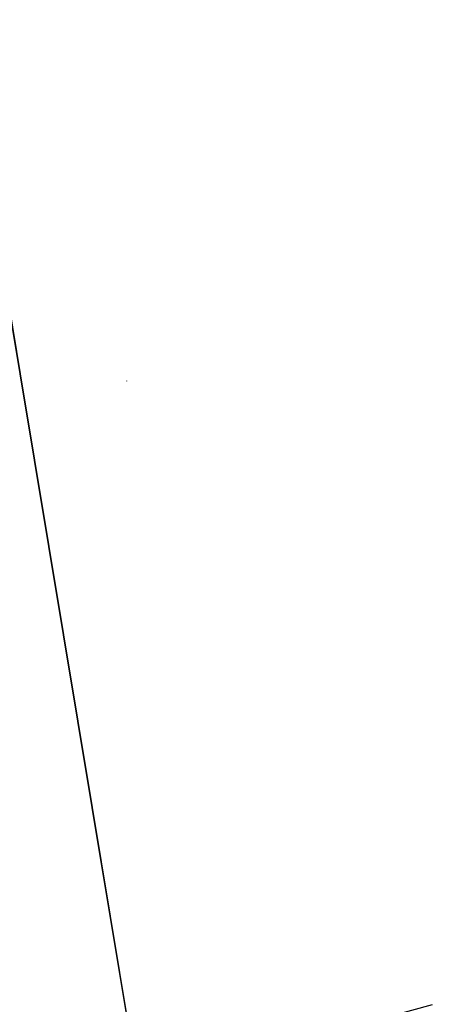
# Model space of a CAD drawing. Extents: x 117893332 to 118394757, y 454959407 to 455669244.
# Tile 304 of 330: x 118314631 to 118392069, y 455144904 to 455329606. Entities that reach past the tile are written whole.
import ezdxf

# ---------------------------------------------------------------- set-up
doc = ezdxf.new("R2010")
doc.units = 0
doc.header["$LTSCALE"] = 200
doc.layers.add('ZU_B_A_EB00----KADASTER~-_-----', color=1, linetype='CONTINUOUS')
doc.layers.add('ZU_N_-_TB00----tekst__18_^100~-_-----', color=7, linetype='CONTINUOUS')

msp = doc.modelspace()

# ---------------------------------------------------------------- linework, layer by layer
at = {"layer": 'ZU_B_A_EB00----KADASTER~-_-----'}
for p, q in [((118290145.2, 455411095.5), (118314738.2, 455263188.5)), ((118314738.2, 455263188.5), (118328223.2, 455181813.5)), ((118328223.2, 455181813.5), (118336910.2, 455129595.5))]:
    msp.add_line(p, q, dxfattribs=at)
msp.add_lwpolyline([(118392069.4, 455144776.3), (118374028.2, 455139845.5), (118336910.2, 455129595.5), (118328223.2, 455181813.5), (118314738.2, 455263188.5), (118290145.2, 455411095.5), (118287246.2, 455429188.5), (118286934.2, 455431220.5), (118304260.2, 455432427.8)], dxfattribs=at)
at = {"layer": 'ZU_N_-_TB00----tekst__18_^100~-_-----'}
msp.add_line((118334750.5, 455261779), (118334737.6, 455261878.1), dxfattribs=at)

doc.saveas('drawing.dxf')
